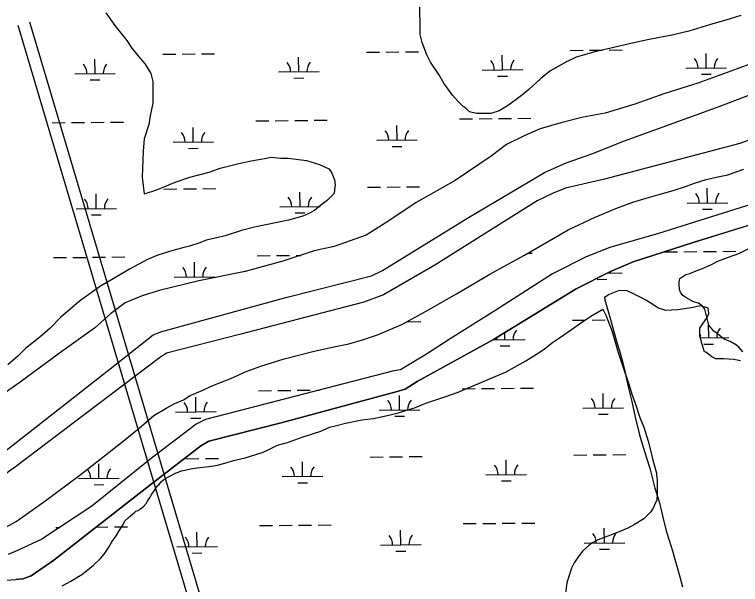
# Model space of a CAD drawing. Extents: x 3598634 to 3636690, y 517270 to 542944.
# Drawn here: x 3605188 to 3606976, y 537512 to 538918 of the extents above; entities that cross this region are included whole.
import ezdxf

# ---------------------------------------------------------------- set-up
doc = ezdxf.new("R2010")
doc.units = 0
for name, color, linetype in [('V-LEVE-TOET', 7, 'Continuous'), ('V-ROAD-CNTR', 7, 'Continuous'), ('V-SITE-VEGE', 7, 'Continuous'), ('V-TOPO-SHOR', 7, 'Continuous'), ('V-WETL-SWMP', 7, 'Continuous')]:
    doc.layers.add(name, color=color, linetype=linetype)

msp = doc.modelspace()

# ---------------------------------------------------------------- linework, layer by layer
at = {"layer": 'V-LEVE-TOET'}
for points in [[(3605172.9, 537847.7), (3605434.9, 538052.8), (3605529, 538128.1), (3605550.5, 538136.1), (3605859, 538220.6), (3606066.8, 538273.5), (3606094.5, 538286.5), (3606305.9, 538416.9), (3606493, 538528.3), (3606546.5, 538551.7), (3606610.3, 538574.1), (3606690.4, 538606.2), (3606923.8, 538690.9), (3607140.9, 538774.2), (3607168.3, 538777.8), (3607187.2, 538779.9), (3607205.9, 538777.7), (3607210.1, 538775.1), (3607218.4, 538764.6)], [(3607218.4, 538764.6), (3607222.3, 538749.2), (3607223.7, 538737.2), (3607222.6, 538727), (3607213.5, 538705.9), (3607201.2, 538692.5), (3607172.5, 538671.9), (3606974.5, 538600), (3606641.1, 538511.8), (3606545, 538489.5), (3606514.8, 538477.4), (3606475.1, 538457.9), (3606222.8, 538299.5), (3606096.4, 538226.7), (3606048.1, 538208.2), (3605742.3, 538128.8), (3605562, 538082.9), (3605544.6, 538071.4), (3605275, 537866.5), (3605189.7, 537802)], [(3605189.7, 537802), (3605134.5, 537762.5), (3605126.8, 537759.8), (3605107.4, 537753.1), (3604581.1, 537916.6), (3603800, 538158.6), (3603520.6, 538248.5), (3603512.6, 538265.3), (3603513.8, 538276.9), (3603539.6, 538287.6), (3603750.1, 538221.5), (3604633.8, 537952.2), (3605108.1, 537804.9), (3605114.6, 537807.6), (3605133.8, 537819.5), (3605172.9, 537847.7)]]:
    msp.add_lwpolyline(points, dxfattribs=at)
at = {"layer": 'V-ROAD-CNTR'}
for points in [[(3605642.5, 537388.7), (3605196.3, 538890.6)], [(3605671.2, 537397.2), (3605225.1, 538899.1)]]:
    msp.add_lwpolyline(points, dxfattribs=at)
at = {"layer": 'V-SITE-VEGE'}
for p, q in [((3606187.2, 538868.8), (3606186.2, 538951.4)), ((3605413, 538922.2), (3605434.8, 538890.4)), ((3606977.1, 538915), (3606940.6, 538903.9)), ((3605434.8, 538890.4), (3605450.3, 538870.7)), ((3606902.5, 538892.7), (3606849.2, 538876.8)), ((3606940.6, 538903.9), (3606902.5, 538892.7)), ((3606849.2, 538876.8), (3606811, 538867.2)), ((3605450.3, 538870.7), (3605464.3, 538854)), ((3606192.1, 538849), (3606187.2, 538868.8)), ((3606751.6, 538855.7), (3606713.4, 538847.6)), ((3606811, 538867.2), (3606751.6, 538855.7)), ((3605464.3, 538854), (3605476.7, 538834.3)), ((3606203.1, 538818.6), (3606192.1, 538849)), ((3606713.4, 538847.6), (3606657, 538834.7)), ((3605476.7, 538834.3), (3605498.4, 538808.6)), ((3606620.4, 538826.6), (3606571.7, 538812.3)), ((3606657, 538834.7), (3606620.4, 538826.6)), ((3605498.4, 538808.6), (3605509.3, 538794.9)), ((3606212.5, 538800.3), (3606203.1, 538818.6)), ((3606571.7, 538812.3), (3606545.8, 538799.8)), ((3605509.3, 538794.9), (3605523.3, 538772.2)), ((3606232.8, 538770), (3606212.5, 538800.3)), ((3606545.8, 538799.8), (3606506.3, 538777.9)), ((3605523.3, 538772.2), (3605528.2, 538752.4)), ((3606245.3, 538748.7), (3606232.8, 538770)), ((3606506.3, 538777.9), (3606483.6, 538759.3)), ((3605528.2, 538752.4), (3605528.8, 538698.8)), ((3606267, 538718.4), (3606245.3, 538748.7)), ((3606483.6, 538759.3), (3606454.9, 538732.9)), ((3606454.9, 538732.9), (3606439.8, 538720.5)), ((3606281, 538703.3), (3606267, 538718.4)), ((3606439.8, 538720.5), (3606417, 538703.4)), ((3605528.8, 538698.8), (3605521.5, 538668.2)), ((3606293.3, 538691.2), (3606281, 538703.3)), ((3606417, 538703.4), (3606401.9, 538692.5)), ((3606299.5, 538686.7), (3606293.3, 538691.2)), ((3606308.8, 538677.7), (3606299.5, 538686.7)), ((3606325.7, 538673.3), (3606308.8, 538677.7)), ((3606382.1, 538680.1), (3606360.8, 538673.7)), ((3606401.9, 538692.5), (3606382.1, 538680.1)), ((3605521.5, 538668.2), (3605518.7, 538646.7)), ((3606360.8, 538673.7), (3606325.7, 538673.3)), ((3605518.7, 538646.7), (3605506.9, 538611.4)), ((3605506.9, 538611.4), (3605504.2, 538580.8)), ((3605504.2, 538580.8), (3605501.9, 538516.6)), ((3605740.1, 538550), (3605770.5, 538556.5)), ((3605770.5, 538556.5), (3605808.7, 538563.1)), ((3605808.7, 538563.1), (3605819.4, 538566.3)), ((3605819.4, 538566.3), (3605843.9, 538563.5)), ((3605843.9, 538563.5), (3605862.2, 538563.7)), ((3605862.2, 538563.7), (3605906.6, 538558.1)), ((3605906.6, 538558.1), (3605938.8, 538547.8)), ((3605666.9, 538529.3), (3605694.3, 538538.8)), ((3605694.3, 538538.8), (3605740.1, 538550)), ((3605938.8, 538547.8), (3605961.9, 538537.4)), ((3605961.9, 538537.4), (3605965, 538532.9)), ((3605965, 538532.9), (3605969.7, 538526.8)), ((3605501.9, 538516.6), (3605507, 538475.4)), ((3605586.2, 538505.4), (3605619.7, 538516.5)), ((3605619.7, 538516.5), (3605666.9, 538529.3)), ((3605969.7, 538526.8), (3605976, 538510.1)), ((3605548.1, 538489.6), (3605586.2, 538505.4)), ((3605976, 538510.1), (3605977.7, 538497.8)), ((3605977.7, 538497.8), (3605976.3, 538485.6)), ((3605507, 538475.4), (3605528.4, 538481.7)), ((3605528.4, 538481.7), (3605548.1, 538489.6)), ((3605976.3, 538485.6), (3605974.9, 538476.4)), ((3605974.9, 538476.4), (3605959.8, 538460.9)), ((3605937, 538443.8), (3605926.4, 538434.5)), ((3605955.2, 538457.8), (3605937, 538443.8)), ((3605959.8, 538460.9), (3605955.2, 538457.8)), ((3605912.8, 538426.7), (3605897.6, 538420.4)), ((3605926.4, 538434.5), (3605912.8, 538426.7)), ((3605862.5, 538410.8), (3605778.6, 538393)), ((3605897.6, 538420.4), (3605862.5, 538410.8)), ((3605778.6, 538393), (3605746.6, 538385)), ((3605707, 538372.3), (3605685.7, 538367.4)), ((3605746.6, 538385), (3605707, 538372.3)), ((3605644.5, 538354.7), (3605618.7, 538346.8)), ((3605659.8, 538361), (3605644.5, 538354.7)), ((3605685.7, 538367.4), (3605659.8, 538361)), ((3605598.8, 538341.9), (3605577.5, 538335.6)), ((3605618.7, 538346.8), (3605598.8, 538341.9)), ((3605540.9, 538324.4), (3605515.1, 538313.4)), ((3605577.5, 538335.6), (3605540.9, 538324.4)), ((3605515.1, 538313.4), (3605471, 538289.9)), ((3605471, 538289.9), (3605436.1, 538269.6)), ((3605436.1, 538269.6), (3605399.7, 538247.8)), ((3605399.7, 538247.8), (3605348.1, 538210.5)), ((3605348.1, 538210.5), (3605301.2, 538170.2)), ((3605301.2, 538170.2), (3605275.6, 538143.9)), ((3605275.6, 538143.9), (3605249.8, 538122.2)), ((3605249.8, 538122.2), (3605215, 538094.2)), ((3605215, 538094.2), (3605196.9, 538075.7)), ((3605196.9, 538075.7), (3605171.1, 538053.9))]:
    msp.add_line(p, q, dxfattribs=at)
for points in [[(3606981.9, 538085.8), (3606972.1, 538097.7), (3606966.4, 538102.2), (3606950.6, 538111.3), (3606936.3, 538117.5), (3606916.3, 538132.5), (3606910.6, 538137), (3606897.9, 538151.8), (3606894, 538167.9), (3606888.7, 538191.2), (3606883.1, 538198.6), (3606873.1, 538206.2), (3606860.2, 538209.4), (3606841.6, 538220), (3606834.4, 538224.6), (3606828.8, 538233.4), (3606826.1, 538239.3), (3606824.9, 538252.4), (3606825.1, 538258.2), (3606826.8, 538266.8), (3606829.7, 538268.2), (3606841.5, 538276.6), (3606851.7, 538279.3), (3606870.8, 538287.5), (3606882.5, 538291.6), (3606904.6, 538301.2), (3606920.7, 538309.5), (3606947.1, 538319), (3606972, 538328.5), (3607032.3, 538359)], [(3605304.9, 537508.5), (3605326, 537520.4), (3605353.1, 537537.1), (3605368.7, 537548.9), (3605381.6, 537559.3), (3605399.2, 537576), (3605408.7, 537587), (3605420.1, 537604.3), (3605427.4, 537617.4), (3605438.2, 537632.5), (3605445.6, 537644.3), (3605455, 537660.1), (3605459.7, 537669.1), (3605467.8, 537676.7), (3605473.2, 537681.5), (3605484, 537690.6), (3605486.8, 537692.7), (3605489.5, 537693.4), (3605493.6, 537695.5), (3605496.3, 537698.2), (3605501, 537701), (3605505.1, 537704.5), (3605511.8, 537712.1), (3605515.2, 537717.6), (3605521.9, 537727.3), (3605524.6, 537732.8), (3605531.3, 537743.1), (3605536, 537749.4), (3605540.7, 537756.3), (3605542.8, 537757.7), (3605549.5, 537765.9), (3605555.6, 537770.8), (3605561, 537774.3), (3605567.2, 537777.8), (3605585.5, 537787.6), (3605599.8, 537792.5), (3605621, 537797.6), (3605638, 537799.9), (3605666.1, 537802.9), (3605684.5, 537805.2), (3605711.8, 537813.1), (3605726.8, 537818), (3605745.2, 537822.3), (3605756.1, 537824.5), (3605766.4, 537827.4), (3605800.4, 537838.1), (3605812.7, 537844.4), (3605835.8, 537855.6), (3605860.4, 537862.1), (3605878.1, 537869.1), (3605896.5, 537875.5), (3605924.4, 537884.7), (3605942.1, 537890.4), (3605960.5, 537898.2), (3605963.9, 537900.2), (3605977.6, 537903.1), (3606002.8, 537910.3), (3606043.7, 537918.3), (3606071.8, 537921.4), (3606110, 537930.1), (3606133.2, 537935.8), (3606172.7, 537947.9), (3606201.3, 537959.2), (3606247.7, 537974.8), (3606280.3, 537986.8), (3606360, 538020), (3606398.8, 538036.8), (3606419.2, 538048), (3606447.8, 538063.4), (3606463.4, 538073.2), (3606477.6, 538082.3), (3606493.2, 538093.4), (3606512.9, 538108.7), (3606530.5, 538120.5), (3606559.7, 538140.7), (3606579.4, 538155.3), (3606607.2, 538174.1), (3606623.5, 538182.6), (3606637.1, 538190.9), (3606639.2, 538186.2), (3606645.5, 538174.6), (3606651.2, 538158.9), (3606659, 538138.5), (3606663.2, 538124.2), (3606669.7, 538101.7), (3606674.7, 538084.6), (3606684.6, 538054.7)], [(3606684.6, 538054.7), (3606702.3, 538003.5), (3606708.7, 537981.7), (3606716.5, 537959.2), (3606728.6, 537923.8), (3606737.8, 537900), (3606748.5, 537865.2), (3606755.6, 537840), (3606760.6, 537818.8), (3606767.1, 537795.6), (3606769.2, 537786.8), (3606769.3, 537781.3), (3606770, 537777.2), (3606770.8, 537768.3), (3606771.2, 537734.8), (3606770, 537721.1), (3606766.7, 537713.5), (3606761.4, 537700.5), (3606755.3, 537691.5), (3606743.2, 537679), (3606737.8, 537674.2), (3606715.3, 537660.2), (3606699, 537651.1), (3606673.2, 537640.6), (3606625.5, 537622.2), (3606610.5, 537614.5), (3606601.7, 537607.5), (3606588.2, 537595.1), (3606578.7, 537584), (3606566.6, 537565.4), (3606560, 537552.3), (3606552.7, 537529.6), (3606548.8, 537515.9), (3606545, 537489.8)]]:
    msp.add_lwpolyline(points, dxfattribs=at)
at = {"layer": 'V-TOPO-SHOR'}
for points in [[(3607092.7, 538478.3), (3606774.4, 538377.8), (3606654.1, 538343.3), (3606596.3, 538319.9), (3606513.4, 538278.5), (3606373.7, 538188.9), (3606261, 538118.3), (3606202.9, 538080.5), (3606138.8, 538041.1), (3606122.5, 538039), (3605829.6, 537963.5), (3605657.8, 537919.1), (3605635.3, 537907.7), (3605521.4, 537820.1), (3605377.7, 537705), (3605255.3, 537623.6), (3605194.9, 537596.1), (3605171.6, 537586.4)], [(3607134.4, 538440.5), (3606860.1, 538355.2), (3606712.1, 538307.7), (3606656, 538284.3), (3606571.3, 538241.2), (3606367.7, 538116.5), (3606179.9, 538012.8), (3606150.4, 537993.9), (3606130.6, 537988.4), (3605844.5, 537911.1), (3605666.7, 537866), (3605646.8, 537853.7), (3605502.4, 537742), (3605284.8, 537572.5), (3605228.3, 537533.8), (3605207.7, 537525.8), (3605190.6, 537524.5)], [(3605118.8, 537519.9), (3605190.6, 537524.5)]]:
    msp.add_lwpolyline(points, dxfattribs=at)
at = {"layer": 'V-WETL-SWMP'}
for p, q in [((3605552.7, 538819.8), (3605584.7, 538820.1)), ((3605600.7, 538820.3), (3605632.7, 538820.6)), ((3605648.7, 538820.7), (3605680.7, 538821)), ((3606054.6, 538824.5), (3606086.6, 538824.8)), ((3606102.6, 538825), (3606134.6, 538825.3)), ((3606150.6, 538825.4), (3606182.6, 538825.7)), ((3606556.4, 538829.2), (3606588.4, 538829.5)), ((3606604.4, 538829.6), (3606636.4, 538829.9)), ((3606652.4, 538830.1), (3606684.4, 538830.4)), ((3606891.7, 538785.9), (3606891.4, 538821.9)), ((3605386.1, 538771.9), (3605385.7, 538807.9)), ((3605887.9, 538776.5), (3605887.6, 538812.5)), ((3606389.8, 538781.2), (3606389.5, 538817.2)), ((3607021.2, 538803.7), (3606952.6, 538778.3)), ((3606841.7, 538785.4), (3606941.7, 538786.3)), ((3605336.1, 538771.4), (3605436, 538772.3)), ((3605837.9, 538776.1), (3605937.9, 538777)), ((3606339.8, 538780.7), (3606439.8, 538781.7)), ((3606378, 538765.7), (3606402, 538765.9)), ((3606952.6, 538778.3), (3606871.2, 538748.6)), ((3606879.9, 538770.3), (3606903.9, 538770.5)), ((3605374.2, 538756.3), (3605398.2, 538756.5)), ((3605876.1, 538761), (3605900.1, 538761.2)), ((3606871.2, 538748.6), (3606789.9, 538722.6)), ((3606789.9, 538722.6), (3606715.9, 538696.3)), ((3606715.9, 538696.3), (3606642.9, 538674.6)), ((3606284.1, 538660.1), (3606316.1, 538660.4)), ((3606332.1, 538660.6), (3606364.1, 538660.9)), ((3606380.1, 538661), (3606412.1, 538661.3)), ((3606428.1, 538661.5), (3606460.1, 538661.8)), ((3606588.3, 538664.2), (3606533.6, 538650.2)), ((3606642.9, 538674.6), (3606588.3, 538664.2)), ((3605280.3, 538650.8), (3605312.3, 538651.1)), ((3605328.3, 538651.2), (3605360.3, 538651.5)), ((3605376.3, 538651.7), (3605408.3, 538652)), ((3605424.3, 538652.1), (3605456.3, 538652.4)), ((3605782.2, 538655.5), (3605814.2, 538655.8)), ((3605830.2, 538655.9), (3605862.2, 538656.2)), ((3605878.2, 538656.4), (3605910.2, 538656.7)), ((3605926.2, 538656.8), (3605958.2, 538657.1)), ((3606130, 538608), (3606129.7, 538644)), ((3606533.6, 538650.2), (3606482.5, 538636.1)), ((3605628.1, 538603.3), (3605627.8, 538639.3)), ((3606482.5, 538636.1), (3606443.1, 538618.9)), ((3606080, 538607.5), (3606180, 538608.4)), ((3606443.1, 538618.9), (3606400, 538597.4)), ((3605578.1, 538602.8), (3605678.1, 538603.8)), ((3605616.2, 538587.7), (3605640.2, 538588)), ((3606118.1, 538592.4), (3606142.1, 538592.6)), ((3606400, 538597.4), (3606362.1, 538568.4)), ((3606362.1, 538568.4), (3606273.6, 538508.1)), ((3606273.6, 538508.1), (3606177.1, 538454.4)), ((3605555.8, 538487.2), (3605587.8, 538487.5)), ((3605603.8, 538487.6), (3605635.8, 538487.9)), ((3605651.8, 538488.1), (3605683.8, 538488.4)), ((3605891, 538443.9), (3605890.7, 538479.9)), ((3606057.7, 538491.8), (3606089.7, 538492.1)), ((3606105.7, 538492.3), (3606137.7, 538492.6)), ((3606153.7, 538492.7), (3606185.7, 538493)), ((3606894.8, 538453.2), (3606894.5, 538489.2)), ((3605389.1, 538439.2), (3605388.8, 538475.2)), ((3605841, 538443.4), (3605941, 538444.3)), ((3606177.1, 538454.4), (3606107.1, 538407.2)), ((3606844.8, 538452.7), (3606944.8, 538453.7)), ((3605339.2, 538438.7), (3605439.1, 538439.7)), ((3605879.2, 538428.3), (3605903.2, 538428.5)), ((3606882.9, 538437.7), (3606906.9, 538437.9)), ((3605377.3, 538423.6), (3605401.3, 538423.9)), ((3606107.1, 538407.2), (3606053.7, 538373.2)), ((3606053.7, 538373.2), (3605975.5, 538345.3)), ((3605975.5, 538345.3), (3605926.3, 538334.7)), ((3605283.4, 538318.1), (3605315.4, 538318.4)), ((3605331.4, 538318.6), (3605363.4, 538318.9)), ((3605379.4, 538319), (3605411.4, 538319.3)), ((3605427.4, 538319.5), (3605459.4, 538319.8)), ((3605785.3, 538322.8), (3605817.3, 538323.1)), ((3605833.3, 538323.3), (3605865.3, 538323.5)), ((3605926.3, 538334.7), (3605848.6, 538309.5)), ((3605881.3, 538323.7), (3605892.7, 538323.8)), ((3606452, 538329), (3606463.2, 538329.1)), ((3606789.1, 538332.2), (3606821.1, 538332.5)), ((3606837.1, 538332.6), (3606869.1, 538332.9)), ((3606885.1, 538333), (3606917.1, 538333.3)), ((3606933.1, 538333.5), (3606965.1, 538333.8)), ((3605631.2, 538270.6), (3605630.9, 538306.6)), ((3605848.6, 538309.5), (3605755.6, 538283.7)), ((3605755.6, 538283.7), (3605641.8, 538261.2)), ((3605581.2, 538270.2), (3605681.2, 538271.1)), ((3606623.1, 538264.4), (3606647.1, 538264.7)), ((3606647.7, 538280.1), (3606685, 538280.4)), ((3605641.8, 538261.2), (3605544.2, 538237.4)), ((3605544.2, 538237.4), (3605502.2, 538224)), ((3605502.2, 538224), (3605460.1, 538206.9)), ((3605460.1, 538206.9), (3605424.1, 538179.7)), ((3605424.1, 538179.7), (3605384.3, 538144.5)), ((3606156.7, 538160.1), (3606188.7, 538160.4)), ((3606562.6, 538163.9), (3606594.6, 538164.2)), ((3606610.6, 538164.3), (3606642.6, 538164.6)), ((3605384.3, 538144.5), (3605298.4, 538082.3)), ((3606897.9, 538120.6), (3606897.6, 538156.6)), ((3606396, 538115.9), (3606395.8, 538133.8)), ((3606366, 538115.6), (3606446, 538116.3)), ((3606877.5, 538120.4), (3606947.9, 538121)), ((3606886, 538105), (3606910, 538105.2)), ((3606384.2, 538100.3), (3606408.2, 538100.6)), ((3605298.4, 538082.3), (3605201.5, 538011.3)), ((3605201.5, 538011.3), (3605105.4, 537943.6)), ((3606386.3, 537995.7), (3606418.3, 537996)), ((3606434.3, 537996.2), (3606466.3, 537996.5)), ((3605788.4, 537990.1), (3605820.4, 537990.4)), ((3605836.4, 537990.6), (3605868.4, 537990.9)), ((3605884.4, 537991), (3605916.4, 537991.3)), ((3605932.4, 537991.5), (3605938.6, 537991.5)), ((3606136.2, 537942.6), (3606135.8, 537978.6)), ((3606290.3, 537994.8), (3606322.3, 537995.1)), ((3606338.3, 537995.3), (3606370.3, 537995.6)), ((3606638.1, 537947.3), (3606637.7, 537983.3)), ((3605634.3, 537938), (3605634, 537974)), ((3606086.2, 537942.2), (3606186.2, 537943.1)), ((3606588.1, 537946.8), (3606688.1, 537947.8)), ((3605584.3, 537937.5), (3605684.3, 537938.4)), ((3606124.3, 537927.1), (3606148.3, 537927.3)), ((3606626.2, 537931.8), (3606650.2, 537932)), ((3605622.4, 537922.4), (3605646.4, 537922.7)), ((3605610, 537822.3), (3605642, 537822.6)), ((3605658, 537822.8), (3605690, 537823.1)), ((3606063.9, 537826.5), (3606095.8, 537826.8)), ((3606111.8, 537827), (3606143.8, 537827.3)), ((3606159.8, 537827.4), (3606191.8, 537827.7)), ((3606399.1, 537783.2), (3606398.8, 537819.2)), ((3606565.7, 537831.2), (3606597.7, 537831.5)), ((3606613.7, 537831.7), (3606645.7, 537831.9)), ((3606661.7, 537832.1), (3606693.7, 537832.4)), ((3605395.3, 537773.9), (3605395, 537809.9)), ((3605897.2, 537778.5), (3605896.9, 537814.5)), ((3606349.1, 537782.8), (3606449.1, 537783.7)), ((3605345.3, 537773.4), (3605445.3, 537774.3)), ((3605847.2, 537778.1), (3605947.2, 537779)), ((3606387.3, 537767.7), (3606411.3, 537767.9)), ((3605383.5, 537758.3), (3605407.5, 537758.6)), ((3605885.4, 537763), (3605909.4, 537763.2)), ((3605791.5, 537657.5), (3605823.5, 537657.8)), ((3605839.5, 537657.9), (3605871.5, 537658.2)), ((3605887.5, 537658.4), (3605919.5, 537658.7)), ((3605935.5, 537658.8), (3605967.5, 537659.1)), ((3606293.4, 537662.2), (3606325.4, 537662.5)), ((3606341.4, 537662.6), (3606373.4, 537662.9)), ((3606389.4, 537663.1), (3606421.4, 537663.4)), ((3606437.4, 537663.5), (3606469.4, 537663.8)), ((3605289.6, 537652.8), (3605299.4, 537652.9)), ((3605389, 537653.7), (3605417.6, 537654)), ((3605433.6, 537654.2), (3605465.6, 537654.5)), ((3605637.4, 537605.3), (3605637.1, 537641.3)), ((3606139.3, 537610), (3606138.9, 537646)), ((3606641.2, 537614.7), (3606640.8, 537650.7)), ((3605587.4, 537604.8), (3605687.4, 537605.8)), ((3606089.3, 537609.5), (3606189.3, 537610.4)), ((3606591.2, 537614.2), (3606691.2, 537615.1)), ((3605625.5, 537589.8), (3605649.5, 537590)), ((3606127.4, 537594.4), (3606151.4, 537594.7)), ((3606629.3, 537599.1), (3606653.3, 537599.3))]:
    msp.add_line(p, q, dxfattribs=at)
for points in [[(3605758.6, 538037.8), (3605794.2, 538050.3), (3605851.8, 538068.5), (3605925.7, 538087.8), (3605978.4, 538098.9), (3606011.3, 538106), (3606045, 538115.8), (3606081.7, 538127.6), (3606141.6, 538153.4), (3606199.9, 538185), (3606276.6, 538229), (3606359, 538277.5), (3606442.3, 538323.4), (3606551.9, 538386.5), (3606618.2, 538417.6), (3606668.9, 538439.3), (3606711.1, 538454.6), (3606743.8, 538465.1), (3606778.5, 538474.4), (3606810.8, 538484.1), (3606840.5, 538493.9), (3606863.3, 538501.8), (3606891.5, 538511.2), (3606920.8, 538517.8), (3606944.9, 538522.6), (3606965.4, 538529.8), (3606984.5, 538536.2)], [(3607092.7, 538478.3), (3606774.4, 538377.8), (3606654.1, 538343.2), (3606596.3, 538319.9), (3606513.4, 538278.5), (3606373.7, 538188.9), (3606261, 538118.3)], [(3605118.8, 537519.9), (3605190.6, 537524.5), (3605207.7, 537525.8), (3605228.3, 537533.8), (3605284.8, 537572.5), (3605502.4, 537742), (3605646.8, 537853.7), (3605666.7, 537866), (3605844.5, 537911.1), (3606130.6, 537988.4), (3606150.4, 537993.9), (3606179.9, 538012.8), (3606367.7, 538116.5), (3606571.3, 538241.2), (3606656, 538284.3), (3606712.1, 538307.7), (3606860.1, 538355.2), (3607134.4, 538440.6)], [(3606976.4, 538063.5), (3606959.8, 538067.2), (3606934.7, 538068.9), (3606915.8, 538068.6), (3606906.1, 538073.3), (3606890.7, 538085.3), (3606887.8, 538086.1), (3606881.7, 538103.7), (3606876.1, 538125.7), (3606876.2, 538144.2), (3606884.1, 538156.7), (3606894.3, 538170.7), (3606898.6, 538180.8), (3606896.3, 538193.2), (3606879, 538199.1), (3606854.5, 538194.2), (3606821.7, 538189.2), (3606792.2, 538187.8), (3606774.1, 538193.3), (3606744.4, 538212.2), (3606731.1, 538219.5), (3606714.2, 538227.9), (3606697, 538236.3), (3606677.7, 538236.8), (3606653.1, 538227.6), (3606641.6, 538219.9), (3606642.2, 538214), (3606656.3, 538165.7), (3606665.3, 538132.7), (3606672.3, 538106.3), (3606678, 538088.7), (3606684, 538067.9), (3606691, 538038.9), (3606695.5, 538018.1), (3606700.5, 537996.5), (3606708.7, 537963.2), (3606716.9, 537924.4), (3606727.1, 537881.6), (3606736.5, 537851.2), (3606744.6, 537824.1), (3606752.7, 537798.8), (3606759.6, 537772.4), (3606765.6, 537749.3), (3606776.4, 537713.8), (3606785, 537678.3), (3606792.8, 537644.3), (3606800.3, 537621.2), (3606808.7, 537594.8), (3606818.1, 537562.9), (3606826.8, 537530.7), (3606833.8, 537506.8)], [(3606261, 538118.3), (3606202.9, 538080.5), (3606138.8, 538041.1), (3606122.5, 538039), (3605657.8, 537919.1), (3605635.3, 537907.7), (3605521.4, 537820.1), (3605377.7, 537705), (3605255.3, 537623.6), (3605194.9, 537596.1), (3605171.6, 537586.4)], [(3605157, 537648.2), (3605191.7, 537667.7), (3605262.5, 537718), (3605348.8, 537781.7), (3605450.8, 537862.1), (3605495, 537897.7), (3605531.1, 537929.2), (3605561.3, 537946.6), (3605582.4, 537958.1), (3605604.1, 537967.7), (3605620.3, 537977.9), (3605651.2, 537991.7), (3605672.2, 538001), (3605695.3, 538009.9), (3605720.3, 538020.2), (3605758.6, 538037.8)]]:
    msp.add_lwpolyline(points, dxfattribs=at)
for centre, start, end in [((3606334.6, 538781.2), 359.7615, 41.3052), ((3606445.1, 538782.2), 139.7615, 181.3052), ((3606836.5, 538785.8), 359.7615, 41.3052), ((3606946.9, 538786.9), 139.7615, 181.3052), ((3605330.8, 538771.8), 359.7615, 41.3052), ((3605441.3, 538772.8), 139.7615, 181.3052), ((3605832.7, 538776.5), 359.7615, 41.3052), ((3605943.2, 538777.5), 139.7615, 181.3052), ((3605572.9, 538603.2), 359.7615, 41.3052), ((3605683.3, 538604.3), 139.7615, 181.3052), ((3606074.7, 538607.9), 359.7615, 41.3052), ((3606185.2, 538608.9), 139.7615, 181.3052), ((3605333.9, 538439.2), 359.7615, 41.3052), ((3605444.4, 538440.2), 139.7615, 181.3052), ((3605835.8, 538443.8), 359.7615, 41.3052), ((3605946.3, 538444.9), 139.7615, 181.3052), ((3606839.6, 538453.2), 359.7615, 41.3052), ((3606950, 538454.2), 139.7615, 181.3052), ((3605576, 538270.6), 359.7615, 41.3052), ((3605686.4, 538271.6), 139.7615, 181.3052), ((3606690.2, 538281), 175.3287, 181.3052), ((3606451.3, 538116.9), 139.7615, 181.3052), ((3606953.1, 538121.5), 139.7615, 181.3052), ((3605337, 538106.5), 40.8524, 41.3052), ((3606340.8, 538115.8), 359.7615, 9.0357), ((3606842.7, 538120.5), 359.7615, 18.2441), ((3605579, 537937.9), 359.7615, 41.3052), ((3605689.5, 537939), 139.7615, 181.3052), ((3606080.9, 537942.6), 359.7615, 41.3052), ((3606191.4, 537943.6), 139.7615, 181.3052), ((3606582.8, 537947.3), 359.7615, 41.3052), ((3606693.3, 537948.3), 139.7615, 181.3052), ((3605842, 537778.5), 359.7615, 41.3052), ((3605952.5, 537779.5), 139.7615, 181.3052), ((3606343.9, 537783.2), 359.7615, 41.3052), ((3606454.3, 537784.2), 139.7615, 181.3052), ((3605340.1, 537773.8), 359.7615, 39.4692), ((3605450.6, 537774.9), 139.7615, 181.3052), ((3606696.4, 537615.6), 139.7615, 181.3052), ((3605582.1, 537605.3), 359.7615, 41.3052), ((3605692.6, 537606.3), 139.7615, 181.3052), ((3606084, 537609.9), 359.7615, 41.3052), ((3606194.5, 537611), 139.7615, 181.3052), ((3606585.9, 537614.6), 359.7615, 41.3052)]:
    msp.add_arc(centre, 35.2, start, end, dxfattribs=at)

doc.saveas('drawing.dxf')
